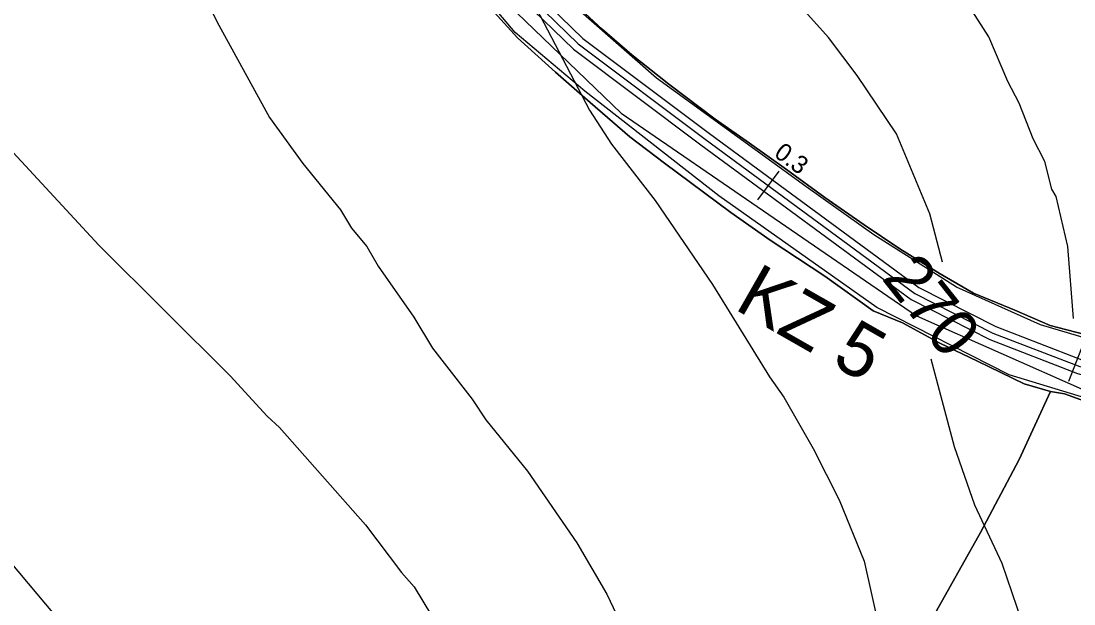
# Model space of a CAD drawing. Extents: x -662620 to -656370, y -1067090 to -1062990.
# Drawn here: x -658981.3 to -658687, y -1066109.2 to -1065946.2 of the extents above; entities that cross this region are included whole.
import ezdxf

# ---------------------------------------------------------------- set-up
doc = ezdxf.new("R2010")
doc.units = 0
for name, color, linetype in [('Agrotechnicka_opatreni_hrazkovani_a_dulkovani__mulcovani', 7, 'Continuous'), ('Default', 7, 'Continuous'), ('KRAJINNÁ_ZELEŇ_-_LINIOVÁ_-_STAV', 7, 'Continuous'), ('ORNÁ_PŮDA_-_STÁVAJÍCÍ', 7, 'Continuous'), ('OSTATNÍ_PLOCHA_-_STÁVAJÍCÍ', 7, 'Continuous'), ('OVOCNÝ_SAD_-_STÁVAJÍCÍ', 7, 'Continuous'), ('POLNÍ_CESTA_STÁVAJÍCÍ_-_KRAJ', 7, 'Continuous'), ('POLNÍ_CESTA_STÁVAJÍCÍ_-_OSA', 7, 'Continuous'), ('SDELOVACÍ_VEDENÍ_-_PODZEMNÍ', 7, 'Continuous'), ('VRSTEVNICE_ZDŮRAZNĚNÁ', 7, 'Continuous'), ('VRSTEVNICE_ZDŮRAZNĚNÁ_-_POPIS', 7, 'Continuous'), ('VRSTEVNICE_ZÁKLADNÍ', 7, 'Continuous')]:
    doc.layers.add(name, color=color, linetype=linetype)

msp = doc.modelspace()

# ---------------------------------------------------------------- linework, layer by layer
at = {"layer": 'Agrotechnicka_opatreni_hrazkovani_a_dulkovani__mulcovani'}
msp.add_lwpolyline([(-658662.77, -1066041.21), (-658696.34, -1066031.17), (-658719.89, -1066020.62), (-658742.94, -1066006.06), (-658761.98, -1065992.51), (-658803.73, -1065962.24), (-658840.81, -1065929.6), (-658858.85, -1065908.52), (-658881.9, -1065874.88), (-658907.95, -1065831.7), (-658934.01, -1065793.04), (-658941.83, -1065779.29), (-658955.86, -1065758.71), (-658956.36, -1065749.17), (-658955.3, -1065742.8), (-658952.4, -1065739), (-658943.4, -1065737.2), (-658857.14, -1065743.64), (-658848.3, -1065744.9), (-658845.8, -1065742.5), (-658844.8, -1065736.5), (-658844.2, -1065723.9), (-658839.5, -1065666.9), (-658836.3, -1065637)], dxfattribs=at)
at = {"layer": 'KRAJINNÁ_ZELEŇ_-_LINIOVÁ_-_STAV'}
msp.add_lwpolyline([(-658959.05, -1065783.35), (-658947.24, -1065797.56), (-658872.02, -1065915.68), (-658813.56, -1065971.96), (-658731.02, -1066028.63), (-658683.86, -1066049.55), (-658550.37, -1066077.32), (-658326.35, -1066125.24), (-658216.95, -1066151.9)], dxfattribs=at)
at = {"layer": 'ORNÁ_PŮDA_-_STÁVAJÍCÍ'}
for p, q in [((-658854.81, -1065937.42), (-658842.54, -1065950.92)), ((-658818.92, -1065948.48), (-658830.75, -1065937.54)), ((-658810.6, -1065955.7), (-658818.92, -1065948.48)), ((-658842.54, -1065950.92), (-658831.99, -1065960.54)), ((-658800.27, -1065963.89), (-658810.6, -1065955.7)), ((-658831.99, -1065960.54), (-658822.24, -1065969)), ((-658787.35, -1065973.69), (-658800.27, -1065963.89)), ((-658822.24, -1065969), (-658811.14, -1065978.58)), ((-658777.71, -1065980.43), (-658787.35, -1065973.69)), ((-658811.14, -1065978.58), (-658801.5, -1065986.02)), ((-658767.35, -1065987.72), (-658777.71, -1065980.43)), ((-658801.5, -1065986.02), (-658782.91, -1065999.79)), ((-658756.63, -1065995.57), (-658767.35, -1065987.72)), ((-658745.68, -1066003.27), (-658756.63, -1065995.57)), ((-658782.91, -1065999.79), (-658771.97, -1066007.51)), ((-658735.74, -1066009.9), (-658745.68, -1066003.27)), ((-658771.97, -1066007.51), (-658756.64, -1066017.61)), ((-658724.45, -1066016.9), (-658735.74, -1066009.9)), ((-658756.64, -1066017.61), (-658743.14, -1066027.31)), ((-658715.13, -1066022.36), (-658724.45, -1066016.9)), ((-658703.58, -1066027.08), (-658715.13, -1066022.36)), ((-658743.14, -1066027.31), (-658734.96, -1066030.66)), ((-658693.65, -1066031.42), (-658703.58, -1066027.08)), ((-658734.96, -1066030.66), (-658724.56, -1066036.33)), ((-658681.89, -1066034.49), (-658693.65, -1066031.42)), ((-658724.56, -1066036.33), (-658713.97, -1066041.35)), ((-658713.97, -1066041.35), (-658700.97, -1066047.71)), ((-658700.97, -1066047.71), (-658693.56, -1066049.83)), ((-658693.56, -1066049.83), (-658702.32, -1066068.84)), ((-658702.32, -1066068.84), (-658713.12, -1066089.31)), ((-658713.12, -1066089.31), (-658725.43, -1066111.17))]:
    msp.add_line(p, q, dxfattribs=at)
for points in [[(-658854.81, -1065937.42), (-658842.54, -1065950.92), (-658831.99, -1065960.54), (-658822.24, -1065969), (-658811.14, -1065978.58), (-658801.5, -1065986.02), (-658782.91, -1065999.79), (-658771.97, -1066007.51), (-658756.64, -1066017.61), (-658743.14, -1066027.31), (-658734.96, -1066030.66), (-658724.56, -1066036.33), (-658713.97, -1066041.35), (-658700.97, -1066047.71), (-658693.56, -1066049.83), (-658702.32, -1066068.84), (-658713.12, -1066089.31), (-658725.43, -1066111.17)], [(-658681.89, -1066034.49), (-658693.65, -1066031.42), (-658703.58, -1066027.08), (-658715.13, -1066022.36), (-658724.45, -1066016.9), (-658735.74, -1066009.9), (-658745.68, -1066003.27), (-658756.63, -1065995.57), (-658767.35, -1065987.72), (-658777.71, -1065980.43), (-658787.35, -1065973.69), (-658800.27, -1065963.89), (-658810.6, -1065955.7), (-658818.92, -1065948.48), (-658830.75, -1065937.54)]]:
    msp.add_lwpolyline(points, dxfattribs=at)
at = {"layer": 'OSTATNÍ_PLOCHA_-_STÁVAJÍCÍ'}
for p, q in [((-658842.54, -1065950.92), (-658854.81, -1065937.42)), ((-658842.54, -1065950.92), (-658854.81, -1065937.42)), ((-658830.75, -1065937.54), (-658818.92, -1065948.48)), ((-658830.75, -1065937.54), (-658818.92, -1065948.48)), ((-658818.92, -1065948.48), (-658810.6, -1065955.7)), ((-658818.92, -1065948.48), (-658810.6, -1065955.7)), ((-658831.99, -1065960.54), (-658842.54, -1065950.92)), ((-658831.99, -1065960.54), (-658842.54, -1065950.92)), ((-658810.6, -1065955.7), (-658800.27, -1065963.89)), ((-658810.6, -1065955.7), (-658800.27, -1065963.89)), ((-658822.24, -1065969), (-658831.99, -1065960.54)), ((-658822.24, -1065969), (-658831.99, -1065960.54)), ((-658800.27, -1065963.89), (-658787.35, -1065973.69)), ((-658800.27, -1065963.89), (-658787.35, -1065973.69)), ((-658811.14, -1065978.58), (-658822.24, -1065969)), ((-658811.14, -1065978.58), (-658822.24, -1065969)), ((-658787.35, -1065973.69), (-658777.71, -1065980.43)), ((-658787.35, -1065973.69), (-658777.71, -1065980.43)), ((-658801.5, -1065986.02), (-658811.14, -1065978.58)), ((-658801.5, -1065986.02), (-658811.14, -1065978.58)), ((-658777.71, -1065980.43), (-658767.35, -1065987.72)), ((-658777.71, -1065980.43), (-658767.35, -1065987.72)), ((-658782.91, -1065999.79), (-658801.5, -1065986.02)), ((-658782.91, -1065999.79), (-658801.5, -1065986.02)), ((-658767.35, -1065987.72), (-658756.63, -1065995.57)), ((-658767.35, -1065987.72), (-658756.63, -1065995.57)), ((-658756.63, -1065995.57), (-658745.68, -1066003.27)), ((-658756.63, -1065995.57), (-658745.68, -1066003.27)), ((-658771.97, -1066007.51), (-658782.91, -1065999.79)), ((-658771.97, -1066007.51), (-658782.91, -1065999.79)), ((-658745.68, -1066003.27), (-658735.74, -1066009.9)), ((-658745.68, -1066003.27), (-658735.74, -1066009.9)), ((-658756.64, -1066017.61), (-658771.97, -1066007.51)), ((-658756.64, -1066017.61), (-658771.97, -1066007.51)), ((-658735.74, -1066009.9), (-658724.45, -1066016.9)), ((-658735.74, -1066009.9), (-658724.45, -1066016.9)), ((-658743.14, -1066027.31), (-658756.64, -1066017.61)), ((-658743.14, -1066027.31), (-658756.64, -1066017.61)), ((-658724.45, -1066016.9), (-658715.13, -1066022.36)), ((-658724.45, -1066016.9), (-658715.13, -1066022.36)), ((-658715.13, -1066022.36), (-658703.58, -1066027.08)), ((-658715.13, -1066022.36), (-658703.58, -1066027.08)), ((-658734.96, -1066030.66), (-658743.14, -1066027.31)), ((-658734.96, -1066030.66), (-658743.14, -1066027.31)), ((-658703.58, -1066027.08), (-658693.65, -1066031.42)), ((-658703.58, -1066027.08), (-658693.65, -1066031.42)), ((-658724.56, -1066036.33), (-658734.96, -1066030.66)), ((-658724.56, -1066036.33), (-658734.96, -1066030.66)), ((-658693.65, -1066031.42), (-658681.89, -1066034.49)), ((-658693.65, -1066031.42), (-658681.89, -1066034.49)), ((-658713.97, -1066041.35), (-658724.56, -1066036.33)), ((-658713.97, -1066041.35), (-658724.56, -1066036.33)), ((-658700.97, -1066047.71), (-658713.97, -1066041.35)), ((-658700.97, -1066047.71), (-658713.97, -1066041.35)), ((-658693.56, -1066049.83), (-658700.97, -1066047.71)), ((-658693.56, -1066049.83), (-658700.97, -1066047.71)), ((-658689.65, -1066050.45), (-658693.56, -1066049.83)), ((-658689.65, -1066050.45), (-658693.56, -1066049.83)), ((-658676.79, -1066055.13), (-658689.65, -1066050.45)), ((-658676.79, -1066055.13), (-658689.65, -1066050.45))]:
    msp.add_line(p, q, dxfattribs=at)
for points in [[(-658676.79, -1066055.13), (-658689.65, -1066050.45), (-658693.56, -1066049.83), (-658700.97, -1066047.71), (-658713.97, -1066041.35), (-658724.56, -1066036.33), (-658734.96, -1066030.66), (-658743.14, -1066027.31), (-658756.64, -1066017.61), (-658771.97, -1066007.51), (-658782.91, -1065999.79), (-658801.5, -1065986.02), (-658811.14, -1065978.58), (-658822.24, -1065969), (-658831.99, -1065960.54), (-658842.54, -1065950.92), (-658854.81, -1065937.42)], [(-658676.79, -1066055.13), (-658689.65, -1066050.45), (-658693.56, -1066049.83), (-658700.97, -1066047.71), (-658713.97, -1066041.35), (-658724.56, -1066036.33), (-658734.96, -1066030.66), (-658743.14, -1066027.31), (-658756.64, -1066017.61), (-658771.97, -1066007.51), (-658782.91, -1065999.79), (-658801.5, -1065986.02), (-658811.14, -1065978.58), (-658822.24, -1065969), (-658831.99, -1065960.54), (-658842.54, -1065950.92), (-658854.81, -1065937.42)], [(-658830.75, -1065937.54), (-658818.92, -1065948.48), (-658810.6, -1065955.7), (-658800.27, -1065963.89), (-658787.35, -1065973.69), (-658777.71, -1065980.43), (-658767.35, -1065987.72), (-658756.63, -1065995.57), (-658745.68, -1066003.27), (-658735.74, -1066009.9), (-658724.45, -1066016.9), (-658715.13, -1066022.36), (-658703.58, -1066027.08), (-658693.65, -1066031.42), (-658681.89, -1066034.49)], [(-658830.75, -1065937.54), (-658818.92, -1065948.48), (-658810.6, -1065955.7), (-658800.27, -1065963.89), (-658787.35, -1065973.69), (-658777.71, -1065980.43), (-658767.35, -1065987.72), (-658756.63, -1065995.57), (-658745.68, -1066003.27), (-658735.74, -1066009.9), (-658724.45, -1066016.9), (-658715.13, -1066022.36), (-658703.58, -1066027.08), (-658693.65, -1066031.42), (-658681.89, -1066034.49)]]:
    msp.add_lwpolyline(points, dxfattribs=at)
at = {"layer": 'OVOCNÝ_SAD_-_STÁVAJÍCÍ'}
for p, q in [((-658702.32, -1066068.84), (-658693.56, -1066049.83)), ((-658693.56, -1066049.83), (-658689.65, -1066050.45)), ((-658689.65, -1066050.45), (-658676.79, -1066055.13)), ((-658713.12, -1066089.31), (-658702.32, -1066068.84)), ((-658725.43, -1066111.17), (-658713.12, -1066089.31))]:
    msp.add_line(p, q, dxfattribs=at)
msp.add_lwpolyline([(-658725.43, -1066111.17), (-658713.12, -1066089.31), (-658702.32, -1066068.84), (-658693.56, -1066049.83), (-658689.65, -1066050.45), (-658676.79, -1066055.13), (-658664.87, -1066057.71), (-658653, -1066060.49), (-658637.32, -1066063.32), (-658616.96, -1066067.35), (-658623.57, -1066082.05), (-658633.64, -1066100.29), (-658649.35, -1066128.19)], dxfattribs=at)
at = {"layer": 'POLNÍ_CESTA_STÁVAJÍCÍ_-_KRAJ'}
for points in [[(-658964.93, -1065765.97), (-658948.85, -1065779.68), (-658872.13, -1065898.42), (-658849.11, -1065926.97), (-658824.31, -1065951.09), (-658788.91, -1065977.64), (-658730.44, -1066020.71), (-658708.91, -1066031.66), (-658684.8, -1066040.95), (-658655.4, -1066048.88), (-658539.74, -1066070.95), (-658265.21, -1066130.39), (-658217.8, -1066142.45), (-658202.42, -1066148.63), (-658188.74, -1066156.94), (-658178.46, -1066167.89), (-658171.97, -1066180.87)], [(-658967.52, -1065769.01), (-658951.89, -1065782.34), (-658875.38, -1065900.77), (-658852.07, -1065929.66), (-658826.91, -1065954.14), (-658791.3, -1065980.85), (-658732.55, -1066024.13), (-658710.54, -1066035.32), (-658686.05, -1066044.76), (-658656.29, -1066052.78), (-658540.54, -1066074.87), (-658266.12, -1066134.28), (-658219.04, -1066146.27), (-658204.21, -1066152.22), (-658191.28, -1066160.08), (-658181.78, -1066170.2), (-658175.55, -1066182.65)]]:
    msp.add_lwpolyline(points, dxfattribs=at)
at = {"layer": 'POLNÍ_CESTA_STÁVAJÍCÍ_-_OSA'}
for points in [[(-658966.23, -1065767.49), (-658950.37, -1065781.01), (-658873.76, -1065899.59), (-658850.59, -1065928.31), (-658825.61, -1065952.62), (-658790.11, -1065979.25), (-658731.5, -1066022.42), (-658709.73, -1066033.49), (-658685.42, -1066042.85), (-658655.84, -1066050.83), (-658540.14, -1066072.91), (-658265.67, -1066132.34), (-658218.42, -1066144.36), (-658203.31, -1066150.43), (-658190.01, -1066158.51), (-658180.12, -1066169.05), (-658173.76, -1066181.76)], [(-658769.55, -1065988.18), (-658775.48, -1065996.23)], [(-658684.94, -1066037.68), (-658688.53, -1066047.01)]]:
    msp.add_lwpolyline(points, dxfattribs=at)
at = {"layer": 'SDELOVACÍ_VEDENÍ_-_PODZEMNÍ'}
msp.add_lwpolyline([(-658523.47, -1066086.39), (-658575.13, -1066075.56), (-658641.14, -1066062.31), (-658677.3, -1066053.68), (-658705.12, -1066045.16), (-658742.18, -1066026.34), (-658786.34, -1065995.08), (-658823.78, -1065965.88), (-658843.22, -1065949.45), (-658870.46, -1065917.11), (-658899.93, -1065872.81), (-658935.79, -1065816.51)], dxfattribs=at)
msp.add_lwpolyline([(-658523.47, -1066086.39), (-658575.13, -1066075.56), (-658641.14, -1066062.31), (-658677.3, -1066053.68), (-658705.12, -1066045.16), (-658742.18, -1066026.34), (-658786.34, -1065995.08), (-658823.78, -1065965.88), (-658843.22, -1065949.45), (-658870.46, -1065917.11), (-658899.93, -1065872.81), (-658935.79, -1065816.51)], dxfattribs=at)
msp.add_lwpolyline([(-658523.47, -1066086.39), (-658575.13, -1066075.56), (-658641.14, -1066062.31), (-658677.3, -1066053.68), (-658705.12, -1066045.16), (-658742.18, -1066026.34), (-658786.34, -1065995.08), (-658823.78, -1065965.88), (-658843.22, -1065949.45), (-658870.46, -1065917.11), (-658899.93, -1065872.81), (-658935.79, -1065816.51)], dxfattribs=at)
msp.add_lwpolyline([(-658523.47, -1066086.39), (-658575.13, -1066075.56), (-658641.14, -1066062.31), (-658677.3, -1066053.68), (-658705.12, -1066045.16), (-658742.18, -1066026.34), (-658786.34, -1065995.08), (-658823.78, -1065965.88), (-658843.22, -1065949.45), (-658870.46, -1065917.11), (-658899.93, -1065872.81), (-658935.79, -1065816.51)], dxfattribs=at)
msp.add_lwpolyline([(-658523.47, -1066086.39), (-658575.13, -1066075.56), (-658641.14, -1066062.31), (-658677.3, -1066053.68), (-658705.12, -1066045.16), (-658742.18, -1066026.34), (-658786.34, -1065995.08), (-658823.78, -1065965.88), (-658843.22, -1065949.45), (-658870.46, -1065917.11), (-658899.93, -1065872.81), (-658935.79, -1065816.51)], dxfattribs=at)
msp.add_lwpolyline([(-658523.47, -1066086.39), (-658575.13, -1066075.56), (-658641.14, -1066062.31), (-658677.3, -1066053.68), (-658705.12, -1066045.16), (-658742.18, -1066026.34), (-658786.34, -1065995.08), (-658823.78, -1065965.88), (-658843.22, -1065949.45), (-658870.46, -1065917.11), (-658899.93, -1065872.81), (-658935.79, -1065816.51)], dxfattribs=at)
at = {"layer": 'VRSTEVNICE_ZDŮRAZNĚNÁ'}
for points in [[(-658723.81, -1066013.64), (-658727.31, -1066000.11), (-658736.6, -1065977.78), (-658747.64, -1065961.44), (-658755.66, -1065950.83), (-658768.99, -1065935.93), (-658782.89, -1065924.89), (-658802.29, -1065906.57)], [(-658727.05, -1066040.71), (-658720.55, -1066065.2), (-658714.82, -1066081.54), (-658707.22, -1066097.88), (-658701.63, -1066114.21)]]:
    msp.add_lwpolyline(points, dxfattribs=at)
at = {"layer": 'VRSTEVNICE_ZÁKLADNÍ'}
for points in [[(-658965.34, -1065886.63), (-658957.31, -1065895.51), (-658946.56, -1065911.99), (-658941.4, -1065919.02), (-658937.1, -1065925.75), (-658926.06, -1065947.39), (-658911.88, -1065973.19), (-658902.56, -1065986.09), (-658892.1, -1065998.99), (-658888.95, -1066004.15), (-658884.65, -1066009.31), (-658881.49, -1066014.75), (-658871.6, -1066029.08), (-658866.3, -1066037.68), (-658855.26, -1066052.01), (-658851.4, -1066057.75), (-658839.79, -1066072.08), (-658826.03, -1066092.14), (-658817.57, -1066106.47), (-658811.41, -1066119.66)], [(-658965.34, -1065886.63), (-658957.31, -1065895.51), (-658946.56, -1065911.99), (-658941.4, -1065919.02), (-658937.1, -1065925.75), (-658926.06, -1065947.39), (-658911.88, -1065973.19), (-658902.56, -1065986.09), (-658892.1, -1065998.99), (-658888.95, -1066004.15), (-658884.65, -1066009.31), (-658881.49, -1066014.75), (-658871.6, -1066029.08), (-658866.3, -1066037.68), (-658855.26, -1066052.01), (-658851.4, -1066057.75), (-658839.79, -1066072.08), (-658826.03, -1066092.14), (-658817.57, -1066106.47), (-658811.41, -1066119.66)], [(-658862.48, -1065899.21), (-658857.42, -1065906.83), (-658847.81, -1065920.74), (-658843.8, -1065930.2), (-658822.45, -1065971.18), (-658816.28, -1065980.64), (-658804.1, -1065996.41), (-658788.05, -1066019.91), (-658772.14, -1066045.71), (-658768.13, -1066051.44), (-658759.96, -1066065.77), (-658752.65, -1066080.1), (-658745.63, -1066097.3), (-658741.18, -1066117.37)], [(-658862.48, -1065899.21), (-658857.42, -1065906.83), (-658847.81, -1065920.74), (-658843.8, -1065930.2), (-658822.45, -1065971.18), (-658816.28, -1065980.64), (-658804.1, -1065996.41), (-658788.05, -1066019.91), (-658772.14, -1066045.71), (-658768.13, -1066051.44), (-658759.96, -1066065.77), (-658752.65, -1066080.1), (-658745.63, -1066097.3), (-658741.18, -1066117.37)], [(-658687.14, -1066029.41), (-658688.73, -1066009.31), (-658692.03, -1065995.26), (-658693.18, -1065993.25), (-658695.15, -1065985.55), (-658698.48, -1065979.21), (-658702.35, -1065969.18), (-658705.5, -1065963.16), (-658710.8, -1065950.69), (-658716.11, -1065942.38), (-658721.98, -1065934.78), (-658724.42, -1065930.77), (-658727.86, -1065926.76), (-658733.3, -1065918.73), (-658738.12, -1065914.42)], [(-658687.14, -1066029.41), (-658688.73, -1066009.31), (-658692.03, -1065995.26), (-658693.18, -1065993.25), (-658695.15, -1065985.55), (-658698.48, -1065979.21), (-658702.35, -1065969.18), (-658705.5, -1065963.16), (-658710.8, -1065950.69), (-658716.11, -1065942.38), (-658721.98, -1065934.78), (-658724.42, -1065930.77), (-658727.86, -1065926.76), (-658733.3, -1065918.73), (-658738.12, -1065914.42)], [(-658988.19, -1065978.04), (-658959.6, -1066008.88), (-658922.91, -1066045.42), (-658912.59, -1066056.74), (-658909.15, -1066059.9), (-658885.08, -1066087.13), (-658875.04, -1066100.46), (-658871.46, -1066104.47), (-658866.59, -1066112.49)], [(-658988.19, -1065978.04), (-658959.6, -1066008.88), (-658922.91, -1066045.42), (-658912.59, -1066056.74), (-658909.15, -1066059.9), (-658885.08, -1066087.13), (-658875.04, -1066100.46), (-658871.46, -1066104.47), (-658866.59, -1066112.49)], [(-658984.68, -1066097.16), (-658966.77, -1066118.51), (-658949.57, -1066138), (-658938.68, -1066149.47), (-658929.36, -1066160.93), (-658922.91, -1066170.11), (-658915.89, -1066181.57), (-658911.59, -1066190.74), (-658910.01, -1066193.04), (-658907.15, -1066199.92), (-658903.28, -1066211.38), (-658898.4, -1066229.73), (-658894.68, -1066248.07), (-658891.24, -1066268.71), (-658887.8, -1066302.82), (-658886.51, -1066325.75), (-658883.64, -1066344.09), (-658882.07, -1066362.44), (-658881.92, -1066376.2), (-658883.02, -1066386.8)], [(-658984.68, -1066097.16), (-658966.77, -1066118.51), (-658949.57, -1066138), (-658938.68, -1066149.47), (-658929.36, -1066160.93), (-658922.91, -1066170.11), (-658915.89, -1066181.57), (-658911.59, -1066190.74), (-658910.01, -1066193.04), (-658907.15, -1066199.92), (-658903.28, -1066211.38), (-658898.4, -1066229.73), (-658894.68, -1066248.07), (-658891.24, -1066268.71), (-658887.8, -1066302.82), (-658886.51, -1066325.75), (-658883.64, -1066344.09), (-658882.07, -1066362.44), (-658881.92, -1066376.2), (-658883.02, -1066386.8)]]:
    msp.add_lwpolyline(points, dxfattribs=at)

# ---------------------------------------------------------------- texts
at = {"layer": 'Default'}
msp.add_text('0.3', height=5, rotation=323.6213, dxfattribs=at).set_placement((-658771.16, -1065983.89))
at = {"layer": 'KRAJINNÁ_ZELEŇ_-_LINIOVÁ_-_STAV'}
msp.add_text('KZ 5', height=15, rotation=330.3, dxfattribs=at).set_placement((-658782.32, -1066026.61))
at = {"layer": 'VRSTEVNICE_ZDŮRAZNĚNÁ_-_POPIS'}
msp.add_text('270', height=13.2, rotation=308.3912, dxfattribs=at).set_placement((-658741, -1066018.22))

doc.saveas('drawing.dxf')
